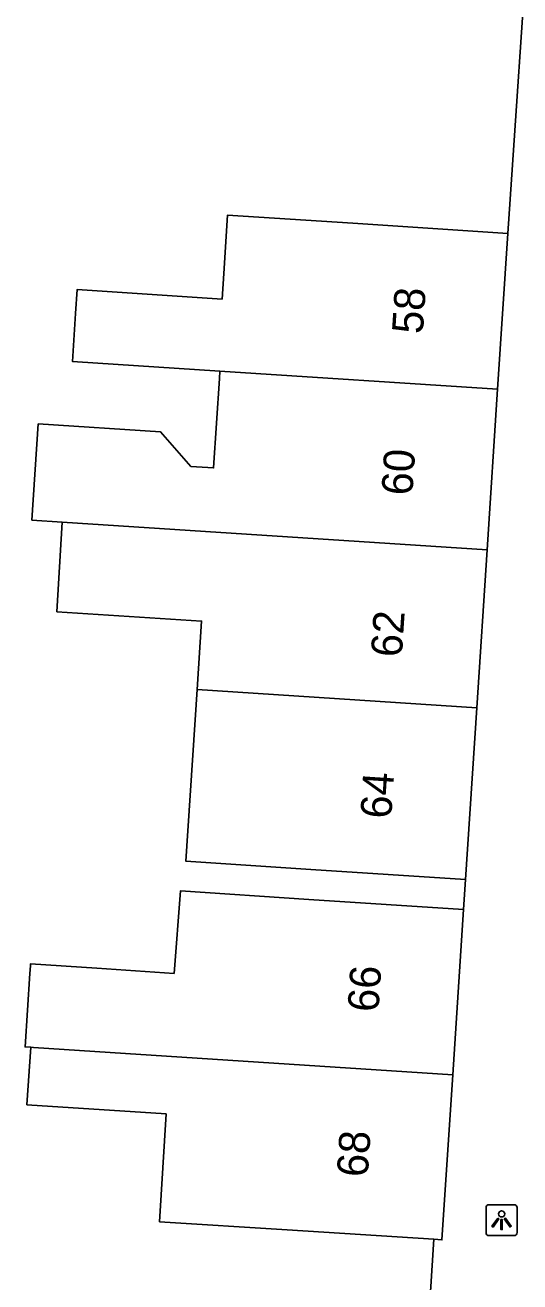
# Model space of a CAD drawing. Extents: x 160356 to 161355, y 381727 to 382845.
# Drawn here: x 160505.27 to 160521.22, y 382025.34 to 382065.85 of the extents above; entities that cross this region are included whole.
import ezdxf

# ---------------------------------------------------------------- set-up
doc = ezdxf.new("R2010")
doc.units = 0
for name, color, linetype in [('IMGEO_Lichtpunt', 7, 'Continuous'), ('IMGEO_Pand', 7, 'Continuous'), ('IMGEO_Pand_nummerreeks', 7, 'Continuous'), ('IMGEO_Voetpad_open', 7, 'Continuous')]:
    doc.layers.add(name, color=color, linetype=linetype)

msp = doc.modelspace()

# ---------------------------------------------------------------- linework, layer by layer
at = {"layer": 'IMGEO_Lichtpunt'}
for p, q in [((160520.136, 382027.731), (160520.136, 382026.924)), ((160520.136, 382027.731), (160520.136, 382026.924)), ((160521.038, 382027.826), (160520.23, 382027.826)), ((160521.038, 382027.826), (160520.23, 382027.826)), ((160521.132, 382026.924), (160521.132, 382027.731)), ((160521.132, 382026.924), (160521.132, 382027.731)), ((160520.23, 382026.83), (160521.038, 382026.83)), ((160520.23, 382026.83), (160521.038, 382026.83))]:
    msp.add_line(p, q, dxfattribs=at)
for points in [[(160520.51, 382027.395), (160520.549, 382027.367), (160520.361, 382027.105), (160520.323, 382027.132), (160520.51, 382027.395)], [(160520.612, 382027.347), (160520.659, 382027.347), (160520.659, 382027.025), (160520.612, 382027.025), (160520.612, 382027.347)], [(160520.722, 382027.367), (160520.76, 382027.394), (160520.947, 382027.132), (160520.908, 382027.104), (160520.722, 382027.367)]]:
    msp.add_lwpolyline(points, dxfattribs=at)
msp.add_circle((160520.635, 382027.529), 0.0994, dxfattribs=at)
for centre, start, end in [((160520.23, 382027.731), 90, 180), ((160520.23, 382027.731), 90, 180), ((160521.038, 382027.731), 0, 90), ((160521.038, 382027.731), 0, 90), ((160520.23, 382026.924), 180, 270), ((160520.23, 382026.924), 180, 270), ((160521.038, 382026.924), 270, 0), ((160521.038, 382026.924), 270, 360)]:
    msp.add_arc(centre, 0.0946, start, end, dxfattribs=at)
at = {"layer": 'IMGEO_Pand'}
for points in [[(160511.554, 382054.702), (160506.797, 382055.012), (160506.898, 382056.555), (160506.948, 382057.327), (160511.622, 382057.02), (160511.676, 382057.846), (160511.799, 382059.731), (160515.844, 382059.467), (160520.833, 382059.141)], [(160520.833, 382059.141), (160520.505, 382054.118)], [(160506.464, 382049.826), (160505.491, 382049.898), (160505.694, 382052.997), (160509.639, 382052.739), (160510.616, 382051.626), (160511.351, 382051.578), (160511.539, 382054.465), (160511.554, 382054.702)], [(160511.554, 382054.702), (160520.505, 382054.118)], [(160520.505, 382054.118), (160520.168, 382048.94)], [(160510.816, 382044.432), (160510.96, 382046.638), (160506.3, 382046.943), (160506.464, 382049.826)], [(160520.168, 382048.94), (160506.464, 382049.826)], [(160520.168, 382048.94), (160519.835, 382043.843)], [(160519.474, 382038.309), (160514.485, 382038.635), (160510.455, 382038.898), (160510.816, 382044.432)], [(160510.816, 382044.432), (160519.835, 382043.843)], [(160519.835, 382043.843), (160519.474, 382038.309)], [(160505.456, 382032.902), (160505.273, 382032.914), (160505.426, 382035.282), (160505.442, 382035.525), (160505.446, 382035.586), (160507.584, 382035.446), (160510.075, 382035.283), (160510.286, 382037.948), (160514.417, 382037.667), (160519.406, 382037.341)], [(160519.406, 382037.341), (160519.058, 382032.015)], [(160518.446, 382026.709), (160513.722, 382027.017), (160509.607, 382027.278), (160509.82, 382030.754), (160505.333, 382031.047), (160505.456, 382032.902)], [(160519.058, 382032.015), (160505.54, 382032.896), (160505.456, 382032.902)], [(160519.058, 382032.015), (160518.711, 382026.692), (160518.446, 382026.709)]]:
    msp.add_lwpolyline(points, dxfattribs=at)
at = {"layer": 'IMGEO_Voetpad_open'}
for points in [[(160521.557, 382069.746), (160520.833, 382059.141)], [(160519.474, 382038.309), (160519.406, 382037.341)], [(160518.446, 382026.709), (160517.469, 382011.278)]]:
    msp.add_lwpolyline(points, dxfattribs=at)

# ---------------------------------------------------------------- texts
at = {"layer": 'IMGEO_Pand_nummerreeks'}
for s, rotation, p in [('58', 86.2703, (160518.095, 382055.88)), ('60', 86.2703, (160517.756, 382050.672)), ('62', 86.2675, (160517.416, 382045.458)), ('64', 86.2675, (160517.076, 382040.253)), ('66', 86.2645, (160516.664, 382034.019)), ('68', 86.2645, (160516.317, 382028.697))]:
    msp.add_text(s, height=1, rotation=rotation, dxfattribs=at).set_placement(p)

doc.saveas('drawing.dxf')
